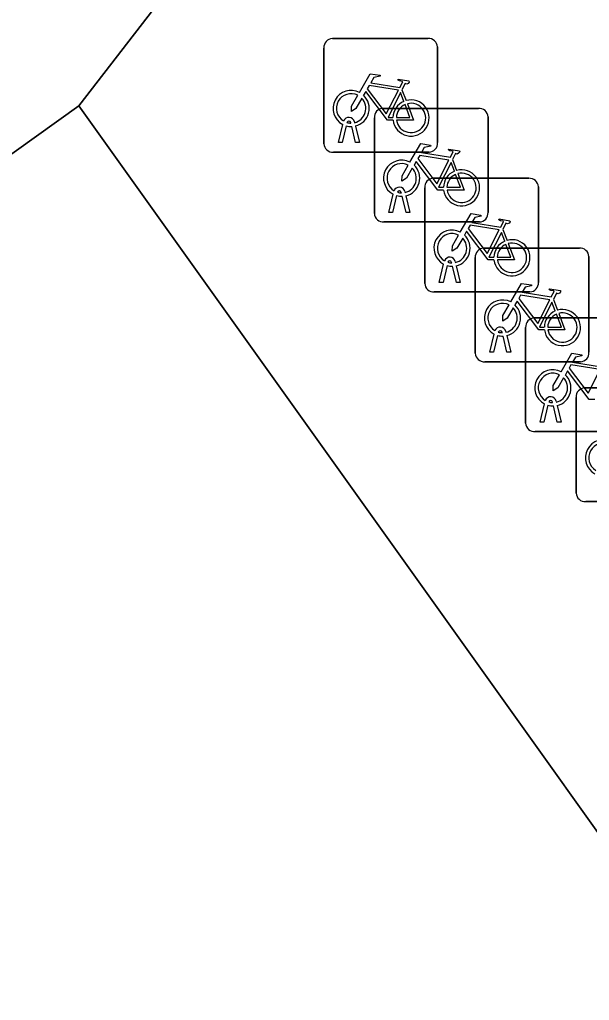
# Model space of a CAD drawing. Extents: x 161087 to 161926, y 382572 to 383873.
# Drawn here: x 161479.96 to 161484.96, y 383517.44 to 383526.06 of the extents above; entities that cross this region are included whole.
import ezdxf

# ---------------------------------------------------------------- set-up
doc = ezdxf.new("R2010")
doc.units = 0
for name, color, linetype in [('IMGEO_Fietsenrek', 7, 'Continuous'), ('IMGEO_Pand', 7, 'Continuous'), ('IMGEO_Voetgangersgebied_open', 7, 'Continuous'), ('IMGEO_Voetpad_open', 7, 'Continuous')]:
    doc.layers.add(name, color=color, linetype=linetype)

msp = doc.modelspace()

# ---------------------------------------------------------------- linework, layer by layer
at = {"layer": 'IMGEO_Fietsenrek'}
for p, q in [((161482.7049, 383525.8925), (161483.5458, 383525.8925)), ((161483.5458, 383525.8925), (161482.7049, 383525.8925)), ((161482.6305, 383524.9679), (161482.6305, 383525.8088)), ((161482.6305, 383525.8088), (161482.6305, 383524.9679)), ((161483.6295, 383525.8181), (161483.6295, 383524.9772)), ((161483.6295, 383524.9772), (161483.6295, 383525.8181)), ((161483.3172, 383525.4422), (161483.3535, 383525.347)), ((161483.1489, 383525.2785), (161483.9898, 383525.2785)), ((161483.9898, 383525.2785), (161483.1489, 383525.2785)), ((161484.0735, 383525.2041), (161484.0735, 383524.3632)), ((161484.0735, 383524.3632), (161484.0735, 383525.2041)), ((161482.7575, 383524.9773), (161482.7958, 383525.1373)), ((161482.8262, 383525.1251), (161482.7909, 383524.9773)), ((161482.8679, 383525.1489), (161482.8669, 383525.1532)), ((161482.909, 383524.9773), (161482.8751, 383525.119)), ((161482.8986, 383525.1604), (161482.9004, 383525.1525)), ((161482.9074, 383525.1233), (161482.9424, 383524.9773)), ((161483.0745, 383524.3539), (161483.0745, 383525.1948)), ((161483.0745, 383525.1948), (161483.0745, 383524.3539)), ((161482.7909, 383524.9773), (161482.7575, 383524.9773)), ((161482.9424, 383524.9773), (161482.909, 383524.9773)), ((161483.5551, 383524.8935), (161482.7142, 383524.8935)), ((161482.7142, 383524.8935), (161483.5551, 383524.8935)), ((161483.7612, 383524.8282), (161483.7975, 383524.733)), ((161483.5919, 383524.6635), (161484.4328, 383524.6635)), ((161484.4328, 383524.6635), (161483.5919, 383524.6635)), ((161483.2015, 383524.3633), (161483.2398, 383524.5233)), ((161483.3119, 383524.5349), (161483.3109, 383524.5392)), ((161483.3426, 383524.5464), (161483.3444, 383524.5385)), ((161483.5175, 383523.7389), (161483.5175, 383524.5798)), ((161483.5175, 383524.5798), (161483.5175, 383523.7389)), ((161484.5165, 383524.5891), (161484.5165, 383523.7482)), ((161484.5165, 383523.7482), (161484.5165, 383524.5891)), ((161483.2702, 383524.5111), (161483.2349, 383524.3633)), ((161483.353, 383524.3633), (161483.3191, 383524.505)), ((161483.3514, 383524.5093), (161483.3864, 383524.3633)), ((161483.2349, 383524.3633), (161483.2015, 383524.3633)), ((161483.3864, 383524.3633), (161483.353, 383524.3633)), ((161483.9991, 383524.2795), (161483.1582, 383524.2795)), ((161483.1582, 383524.2795), (161483.9991, 383524.2795)), ((161484.2042, 383524.2132), (161484.2405, 383524.118)), ((161484.0359, 383524.0495), (161484.8768, 383524.0495)), ((161484.8768, 383524.0495), (161484.0359, 383524.0495)), ((161483.7549, 383523.9199), (161483.7539, 383523.9242)), ((161483.7856, 383523.9314), (161483.7874, 383523.9235)), ((161483.9615, 383523.1249), (161483.9615, 383523.9658)), ((161483.9615, 383523.9658), (161483.9615, 383523.1249)), ((161484.9605, 383523.9751), (161484.9605, 383523.1342)), ((161484.9605, 383523.1342), (161484.9605, 383523.9751)), ((161483.6445, 383523.7483), (161483.6828, 383523.9083)), ((161483.7132, 383523.8961), (161483.6779, 383523.7483)), ((161483.796, 383523.7483), (161483.7621, 383523.89)), ((161483.7944, 383523.8943), (161483.8294, 383523.7483)), ((161483.6779, 383523.7483), (161483.6445, 383523.7483)), ((161483.8294, 383523.7483), (161483.796, 383523.7483)), ((161484.4421, 383523.6645), (161483.6012, 383523.6645)), ((161483.6012, 383523.6645), (161484.4421, 383523.6645)), ((161484.6482, 383523.5992), (161484.6845, 383523.504)), ((161484.4789, 383523.4355), (161485.3198, 383523.4355)), ((161485.3198, 383523.4355), (161484.4789, 383523.4355)), ((161484.1989, 383523.3059), (161484.1979, 383523.3102)), ((161484.2296, 383523.3174), (161484.2314, 383523.3095)), ((161484.4045, 383522.5109), (161484.4045, 383523.3518)), ((161484.4045, 383523.3518), (161484.4045, 383522.5109)), ((161484.0885, 383523.1343), (161484.1268, 383523.2943)), ((161484.1572, 383523.2821), (161484.1219, 383523.1343)), ((161484.24, 383523.1343), (161484.2061, 383523.276)), ((161484.2384, 383523.2803), (161484.2734, 383523.1343)), ((161484.1219, 383523.1343), (161484.0885, 383523.1343)), ((161484.2734, 383523.1343), (161484.24, 383523.1343)), ((161484.8861, 383523.0505), (161484.0452, 383523.0505)), ((161484.0452, 383523.0505), (161484.8861, 383523.0505)), ((161484.9229, 383522.8205), (161485.7638, 383522.8205)), ((161485.7638, 383522.8205), (161484.9229, 383522.8205)), ((161484.6726, 383522.7034), (161484.6744, 383522.6955)), ((161484.8485, 383521.8959), (161484.8485, 383522.7368)), ((161484.8485, 383522.7368), (161484.8485, 383521.8959)), ((161484.5315, 383522.5203), (161484.5698, 383522.6803)), ((161484.6002, 383522.6681), (161484.5649, 383522.5203)), ((161484.6419, 383522.6919), (161484.6409, 383522.6962)), ((161484.683, 383522.5203), (161484.6491, 383522.662)), ((161484.6814, 383522.6663), (161484.7164, 383522.5203)), ((161484.5649, 383522.5203), (161484.5315, 383522.5203)), ((161484.7164, 383522.5203), (161484.683, 383522.5203)), ((161485.3291, 383522.4365), (161484.4882, 383522.4365)), ((161484.4882, 383522.4365), (161485.3291, 383522.4365)), ((161485.7731, 383521.8215), (161484.9322, 383521.8215)), ((161484.9322, 383521.8215), (161485.7731, 383521.8215))]:
    msp.add_line(p, q, dxfattribs=at)
for points in [[(161482.9431, 383525.4192), (161483.0378, 383525.5827), (161483.124, 383525.5689), (161483.1257, 383525.5602), (161483.0696, 383525.5493), (161483.0434, 383525.504), (161483.2986, 383525.4632)], [(161483.2857, 383525.438), (161483.0289, 383525.479), (161483.0122, 383525.4502), (161483.1792, 383525.2299), (161483.2857, 383525.438)], [(161483.2986, 383525.4632), (161483.3236, 383525.512), (161483.3185, 383525.516), (161483.2953, 383525.5197), (161483.2826, 383525.5272), (161483.2816, 383525.5303), (161483.2838, 383525.5349), (161483.3786, 383525.5198), (161483.3809, 383525.5095), (161483.3715, 383525.4971), (161483.3591, 383525.4907), (161483.3446, 383525.4969), (161483.3172, 383525.4422)], [(161482.9638, 383525.3667), (161482.9122, 383525.2775), (161482.8723, 383525.2515), (161482.8735, 383525.299), (161482.928, 383525.3932)], [(161483.2388, 383525.1745), (161483.1891, 383525.1746), (161482.9984, 383525.4263), (161482.9794, 383525.3935)], [(161483.3337, 383525.34), (161483.3044, 383525.4168), (161483.195, 383525.1987), (161483.2377, 383525.1986)], [(161483.2677, 383525.1985), (161483.3876, 383525.1983), (161483.3444, 383525.3119)], [(161483.3642, 383525.3188), (161483.4192, 383525.1742), (161483.2691, 383525.1745)], [(161483.3871, 383524.8052), (161483.4818, 383524.9687), (161483.568, 383524.9549), (161483.5697, 383524.9462), (161483.5136, 383524.9353), (161483.4874, 383524.89), (161483.7426, 383524.8492)], [(161483.7297, 383524.824), (161483.4729, 383524.865), (161483.4562, 383524.8362), (161483.6232, 383524.6159), (161483.7297, 383524.824)], [(161483.7426, 383524.8492), (161483.7676, 383524.898), (161483.7625, 383524.902), (161483.7393, 383524.9057), (161483.7266, 383524.9132), (161483.7256, 383524.9163), (161483.7278, 383524.9209), (161483.8226, 383524.9058), (161483.8249, 383524.8955), (161483.8155, 383524.8831), (161483.8031, 383524.8767), (161483.7886, 383524.8829), (161483.7612, 383524.8282)], [(161483.4078, 383524.7527), (161483.3562, 383524.6635), (161483.3163, 383524.6375), (161483.3175, 383524.685), (161483.372, 383524.7792)], [(161483.6828, 383524.5605), (161483.6331, 383524.5606), (161483.4424, 383524.8123), (161483.4234, 383524.7795)], [(161483.7777, 383524.726), (161483.7484, 383524.8028), (161483.639, 383524.5847), (161483.6817, 383524.5846)], [(161483.7117, 383524.5845), (161483.8316, 383524.5843), (161483.7884, 383524.6979)], [(161483.8082, 383524.7048), (161483.8632, 383524.5602), (161483.7131, 383524.5605)], [(161483.8301, 383524.1902), (161483.9248, 383524.3537), (161484.011, 383524.3399), (161484.0127, 383524.3312), (161483.9566, 383524.3203), (161483.9304, 383524.275), (161484.1856, 383524.2342)], [(161484.1856, 383524.2342), (161484.2106, 383524.283), (161484.2055, 383524.287), (161484.1823, 383524.2907), (161484.1696, 383524.2982), (161484.1686, 383524.3013), (161484.1708, 383524.3059), (161484.2656, 383524.2908), (161484.2679, 383524.2805), (161484.2585, 383524.2681), (161484.2461, 383524.2617), (161484.2316, 383524.2679), (161484.2042, 383524.2132)], [(161484.1258, 383523.9455), (161484.0761, 383523.9456), (161483.8854, 383524.1973), (161483.8664, 383524.1645)], [(161484.1727, 383524.209), (161483.9159, 383524.25), (161483.8992, 383524.2212), (161484.0662, 383524.0009), (161484.1727, 383524.209)], [(161484.2207, 383524.111), (161484.1914, 383524.1878), (161484.082, 383523.9697), (161484.1247, 383523.9696)], [(161483.8508, 383524.1377), (161483.7992, 383524.0485), (161483.7593, 383524.0225), (161483.7605, 383524.07), (161483.815, 383524.1642)], [(161484.1547, 383523.9695), (161484.2746, 383523.9693), (161484.2314, 383524.0829)], [(161484.2512, 383524.0898), (161484.3062, 383523.9452), (161484.1561, 383523.9455)], [(161484.2741, 383523.5762), (161484.3688, 383523.7397), (161484.455, 383523.7259), (161484.4567, 383523.7172), (161484.4006, 383523.7063), (161484.3744, 383523.661), (161484.6296, 383523.6202)], [(161484.6296, 383523.6202), (161484.6546, 383523.669), (161484.6495, 383523.673), (161484.6263, 383523.6767), (161484.6136, 383523.6842), (161484.6126, 383523.6873), (161484.6148, 383523.6919), (161484.7096, 383523.6768), (161484.7119, 383523.6665), (161484.7025, 383523.6541), (161484.6901, 383523.6477), (161484.6756, 383523.6539), (161484.6482, 383523.5992)], [(161484.5698, 383523.3315), (161484.5201, 383523.3316), (161484.3294, 383523.5833), (161484.3104, 383523.5505)], [(161484.6167, 383523.595), (161484.3599, 383523.636), (161484.3432, 383523.6072), (161484.5102, 383523.3869), (161484.6167, 383523.595)], [(161484.6647, 383523.497), (161484.6354, 383523.5738), (161484.526, 383523.3557), (161484.5687, 383523.3556)], [(161484.2948, 383523.5237), (161484.2432, 383523.4345), (161484.2033, 383523.4085), (161484.2045, 383523.456), (161484.259, 383523.5502)], [(161484.5987, 383523.3555), (161484.7186, 383523.3553), (161484.6754, 383523.4689)], [(161484.6952, 383523.4758), (161484.7502, 383523.3312), (161484.6001, 383523.3315)], [(161484.7171, 383522.9622), (161484.8118, 383523.1257), (161484.898, 383523.1119), (161484.8997, 383523.1032), (161484.8436, 383523.0923), (161484.8174, 383523.047), (161485.0726, 383523.0062)], [(161485.0128, 383522.7175), (161484.9631, 383522.7176), (161484.7724, 383522.9693), (161484.7534, 383522.9365)], [(161485.0597, 383522.981), (161484.8029, 383523.022), (161484.7862, 383522.9932), (161484.9532, 383522.7729), (161485.0597, 383522.981)], [(161484.7378, 383522.9097), (161484.6862, 383522.8205), (161484.6463, 383522.7945), (161484.6475, 383522.842), (161484.702, 383522.9362)]]:
    msp.add_lwpolyline(points, dxfattribs=at)
for centre, radius, start, end in [((161482.7082, 383525.8146), 0.0779, 92.4484, 184.28452), ((161482.7082, 383525.8146), 0.0779, 92.4484, 184.28452), ((161483.5516, 383525.8148), 0.0779, 2.4484, 94.28452), ((161483.5516, 383525.8148), 0.0779, 2.4484, 94.28452), ((161482.8701, 383525.2779), 0.159, 62.67661, 242.13685), ((161482.8701, 383525.2779), 0.129, 63.31916, 238.90302), ((161482.8701, 383525.2779), 0.159, 283.5766, 46.60424), ((161482.8701, 383525.2779), 0.129, 283.60429, 43.43025), ((161483.3967, 383525.1939), 0.159, 113.3408, 178.32165), ((161483.3967, 383525.1939), 0.159, 187.0065, 105.77075), ((161483.3967, 383525.1939), 0.129, 113.92302, 177.95563), ((161483.3967, 383525.1939), 0.129, 188.67146, 104.58832), ((161483.1522, 383525.2006), 0.0779, 92.4484, 184.28452), ((161483.1522, 383525.2006), 0.0779, 92.4484, 184.28452), ((161483.9956, 383525.2008), 0.0779, 2.4484, 94.28452), ((161483.9956, 383525.2008), 0.0779, 2.4484, 94.28452), ((161482.8499, 383525.1493), 0.0499, 12.8025, 158.69338), ((161482.8701, 383525.2779), 0.159, 253.99666, 271.78671), ((161482.8499, 383525.1493), 0.0174, 12.8025, 163.45023), ((161482.8701, 383525.2779), 0.129, 253.41502, 269.02044), ((161482.7084, 383524.9712), 0.0779, 182.4484, 274.28452), ((161482.7084, 383524.9712), 0.0779, 182.4484, 274.28452), ((161483.5518, 383524.9714), 0.0779, 272.4484, 4.28452), ((161483.5518, 383524.9714), 0.0779, 272.4484, 4.28452), ((161483.3141, 383524.6639), 0.159, 62.67661, 242.13685), ((161483.3141, 383524.6639), 0.129, 63.31916, 238.90302), ((161483.3141, 383524.6639), 0.159, 283.5766, 46.60424), ((161483.3141, 383524.6639), 0.129, 283.60429, 43.43025), ((161483.8407, 383524.5799), 0.159, 113.3408, 178.32165), ((161483.8407, 383524.5799), 0.159, 187.0065, 105.77075), ((161483.8407, 383524.5799), 0.129, 113.92302, 177.95563), ((161483.8407, 383524.5799), 0.129, 188.67146, 104.58832), ((161483.5952, 383524.5856), 0.0779, 92.4484, 184.28452), ((161483.5952, 383524.5856), 0.0779, 92.4484, 184.28452), ((161484.4386, 383524.5858), 0.0779, 2.4484, 94.28452), ((161484.4386, 383524.5858), 0.0779, 2.4484, 94.28452), ((161483.2939, 383524.5353), 0.0499, 12.8025, 158.69338), ((161483.2939, 383524.5353), 0.0174, 12.8025, 163.45023), ((161483.3141, 383524.6639), 0.129, 253.41502, 269.02044), ((161483.3141, 383524.6639), 0.159, 253.99666, 271.78671), ((161483.1524, 383524.3572), 0.0779, 182.4484, 274.28452), ((161483.1524, 383524.3572), 0.0779, 182.4484, 274.28452), ((161483.9958, 383524.3574), 0.0779, 272.4484, 4.28452), ((161483.9958, 383524.3574), 0.0779, 272.4484, 4.28452), ((161483.7571, 383524.0489), 0.159, 62.67661, 242.13685), ((161483.7571, 383524.0489), 0.129, 63.31916, 238.90302), ((161483.7571, 383524.0489), 0.129, 283.60429, 43.43025), ((161483.7571, 383524.0489), 0.159, 283.5766, 46.60424), ((161484.2837, 383523.9649), 0.159, 113.3408, 178.32165), ((161484.2837, 383523.9649), 0.159, 187.0065, 105.77075), ((161484.2837, 383523.9649), 0.129, 113.92302, 177.95563), ((161484.2837, 383523.9649), 0.129, 188.67146, 104.58832), ((161484.0392, 383523.9716), 0.0779, 92.4484, 184.28452), ((161484.0392, 383523.9716), 0.0779, 92.4484, 184.28452), ((161484.8826, 383523.9718), 0.0779, 2.4484, 94.28452), ((161484.8826, 383523.9718), 0.0779, 2.4484, 94.28452), ((161483.7369, 383523.9203), 0.0499, 12.8025, 158.69338), ((161483.7369, 383523.9203), 0.0174, 12.8025, 163.45023), ((161483.7571, 383524.0489), 0.129, 253.41502, 269.02044), ((161483.7571, 383524.0489), 0.159, 253.99666, 271.78671), ((161483.5954, 383523.7422), 0.0779, 182.4484, 274.28452), ((161483.5954, 383523.7422), 0.0779, 182.4484, 274.28452), ((161484.4388, 383523.7424), 0.0779, 272.4484, 4.28452), ((161484.4388, 383523.7424), 0.0779, 272.4484, 4.28452), ((161484.2011, 383523.4349), 0.159, 62.67661, 242.13685), ((161484.2011, 383523.4349), 0.129, 63.31916, 238.90302), ((161484.2011, 383523.4349), 0.129, 283.60429, 43.43025), ((161484.2011, 383523.4349), 0.159, 283.5766, 46.60424), ((161484.7277, 383523.3509), 0.159, 113.3408, 178.32165), ((161484.7277, 383523.3509), 0.159, 187.0065, 105.77075), ((161484.7277, 383523.3509), 0.129, 188.67146, 104.58832), ((161484.4822, 383523.3576), 0.0779, 92.4484, 184.28452), ((161484.4822, 383523.3576), 0.0779, 92.4484, 184.28452), ((161484.7277, 383523.3509), 0.129, 113.92302, 177.95563), ((161484.1809, 383523.3063), 0.0499, 12.8025, 158.69338), ((161484.1809, 383523.3063), 0.0174, 12.8025, 163.45023), ((161484.2011, 383523.4349), 0.129, 253.41502, 269.02044), ((161484.2011, 383523.4349), 0.159, 253.99666, 271.78671), ((161484.8828, 383523.1284), 0.0779, 272.4484, 4.28452), ((161484.8828, 383523.1284), 0.0779, 272.4484, 4.28452), ((161484.0394, 383523.1282), 0.0779, 182.4484, 274.28452), ((161484.0394, 383523.1282), 0.0779, 182.4484, 274.28452), ((161484.6441, 383522.8209), 0.159, 62.67661, 242.13685), ((161484.6441, 383522.8209), 0.129, 63.31916, 238.90302), ((161484.6441, 383522.8209), 0.129, 283.60429, 43.43025), ((161484.6441, 383522.8209), 0.159, 283.5766, 46.60424), ((161484.9262, 383522.7426), 0.0779, 92.4484, 184.28452), ((161484.9262, 383522.7426), 0.0779, 92.4484, 184.28452), ((161484.6239, 383522.6923), 0.0499, 12.8025, 158.69338), ((161484.6239, 383522.6923), 0.0174, 12.8025, 163.45023), ((161484.6441, 383522.8209), 0.159, 253.99666, 271.78671), ((161484.6441, 383522.8209), 0.129, 253.41502, 269.02044), ((161484.4824, 383522.5142), 0.0779, 182.4484, 274.28452), ((161484.4824, 383522.5142), 0.0779, 182.4484, 274.28452), ((161485.0881, 383522.2059), 0.159, 62.67661, 242.13685), ((161485.0881, 383522.2059), 0.129, 63.31916, 238.90302), ((161484.9264, 383521.8992), 0.0779, 182.4484, 274.28452), ((161484.9264, 383521.8992), 0.0779, 182.4484, 274.28452)]:
    msp.add_arc(centre, radius, start, end, dxfattribs=at)
at = {"layer": 'IMGEO_Pand'}
msp.add_lwpolyline([(161506.169, 383489.331), (161480.477, 383525.301), (161474.58, 383521.077), (161473.653, 383520.413), (161472.937, 383521.413), (161472.417, 383521.041), (161472.285, 383521.221), (161460.774, 383512.952), (161459.104, 383511.752), (161460.387, 383509.966), (161468.277, 383498.982)], dxfattribs=at)
at = {"layer": 'IMGEO_Voetgangersgebied_open'}
msp.add_lwpolyline([(161456.542, 383515.06), (161458.448, 383516.396), (161460.774, 383512.952), (161472.285, 383521.221), (161472.417, 383521.041), (161472.937, 383521.413), (161473.653, 383520.413), (161474.58, 383521.077), (161480.477, 383525.301), (161485.051, 383531.22), (161488.273, 383535.682), (161491.174, 383535.809), (161490.489, 383537.516), (161490.281, 383538.035), (161500, 383541.929), (161506.606, 383544.575), (161506.902, 383544.694), (161512.966, 383547.091), (161527.977, 383553.024), (161533.62, 383555.254)], dxfattribs=at)
at = {"layer": 'IMGEO_Voetpad_open'}
msp.add_lwpolyline([(161485.051, 383531.22), (161480.477, 383525.301), (161506.169, 383489.331)], dxfattribs=at)

doc.saveas('drawing.dxf')
